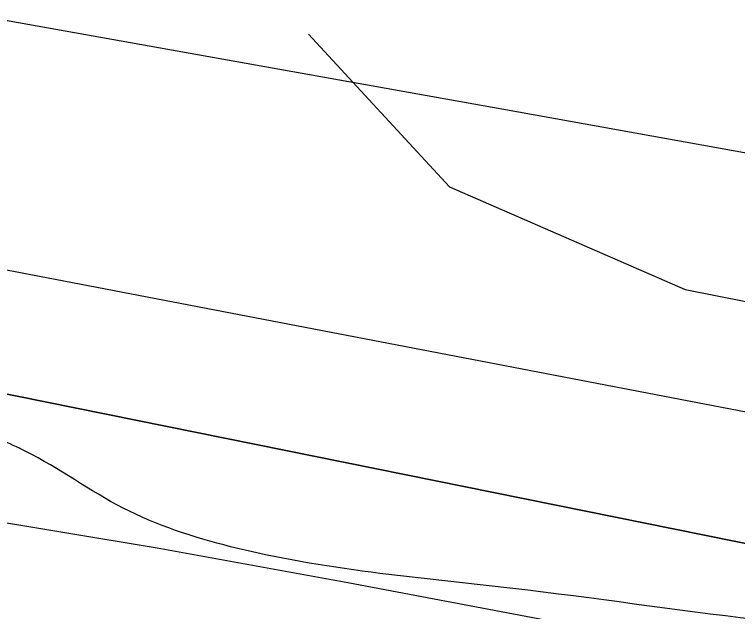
# Model space of a CAD drawing. Extents: x 3329332 to 3367211, y 631066 to 656469.
# Drawn here: x 3338074.1 to 3338183.4, y 648401.2 to 648491.5 of the extents above; entities that cross this region are included whole.
import ezdxf

# ---------------------------------------------------------------- set-up
doc = ezdxf.new("R2010")
doc.units = 0
for name, color, linetype in [('V-RIVR-EDGE', 7, 'Continuous'), ('V-RRAP-FSHR', 7, 'Continuous'), ('V-TOPO-DPTH', 7, 'Continuous'), ('V-TOPO-MINR', 7, 'Continuous'), ('V-TOPO-WATR', 7, 'Continuous')]:
    doc.layers.add(name, color=color, linetype=linetype)

msp = doc.modelspace()

# ---------------------------------------------------------------- linework, layer by layer
at = {"layer": 'V-RIVR-EDGE'}
msp.add_spline([(3343636.8271070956, 646843.3989800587), (3343622.1108212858, 646851.5792317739), (3343608.9428611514, 646858.5922459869), (3343596.5399541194, 646861.3375356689), (3343585.2946953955, 646861.7531449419), (3343568.24393458, 646866.8367453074), (3343554.697763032, 646877.7287245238), (3343538.057816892, 646892.1185805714), (3343529.147033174, 646895.6308411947), (3343519.467360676, 646901.8596239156), (3343506.6900779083, 646910.0350810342), (3343488.8790585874, 646921.325408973), (3343476.1027347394, 646929.8886666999), (3343464.099135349, 646937.2866047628), (3343456.7481843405, 646944.2852351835), (3343449.7850339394, 646951.2829066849), (3343444.7484206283, 646953.23437568), (3343437.386921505, 646955.9671994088), (3343424.9830555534, 646958.3246884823), (3343409.480620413, 646962.2410513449), (3343396.697584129, 646968.089704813), (3343383.5277061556, 646974.3271178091), (3343375.7774475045, 646976.6730998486), (3343358.7228510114, 646980.205497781), (3343342.4448146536, 646984.1237784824), (3343324.996664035, 646985.3303316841), (3343315.3045255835, 646986.5177064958), (3343304.843498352, 646990.4216034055), (3343288.9638107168, 646998.60473188), (3343275.4109267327, 647006.7821068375), (3343264.954694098, 647012.6250067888), (3343248.681452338, 647018.4822905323), (3343233.954618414, 647022.3967355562), (3343209.925364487, 647028.2731976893), (3343162.260410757, 647042.3519666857), (3343147.918500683, 647045.1020509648), (3343128.926818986, 647049.4148447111), (3343116.5229530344, 647051.7723337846), (3343106.4526031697, 647056.8386736), (3343102.5793916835, 647058.7872658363), (3343086.688197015, 647062.3167870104), (3343081.258988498, 647062.3302118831), (3343073.506812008, 647063.9005927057), (3343064.593151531, 647066.249451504), (3343053.7481593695, 647071.7055097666), (3343047.940739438, 647075.5978996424), (3343041.7426421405, 647078.3278466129), (3343029.344529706, 647083.0121393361), (3343020.0488221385, 647087.6887607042), (3343006.4940203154, 647095.090534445), (3342971.6236099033, 647107.974257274), (3342951.4790744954, 647116.5557344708), (3342937.1515482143, 647125.1228278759), (3342928.2455590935, 647130.5740915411), (3342903.0586568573, 647138.7802340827), (3342877.487789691, 647148.5385379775), (3342858.8954156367, 647157.5039801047), (3342849.609297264, 647166.0586075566), (3342844.19159578, 647170.7256397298), (3342831.7934833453, 647175.4099324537), (3342823.655424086, 647177.7568734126), (3342803.887182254, 647181.6837843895), (3342796.52568313, 647184.4166081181), (3342787.2309344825, 647189.4810300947), (3342775.609382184, 647194.5512055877), (3342758.944504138, 647198.858245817), (3342732.97337041, 647203.5761007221), (3342721.3451056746, 647205.9316719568), (3342697.703652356, 647211.8071751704), (3342663.989931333, 647221.973416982), (3342635.705418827, 647232.1262339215), (3342620.593661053, 647237.2050396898), (3342601.9840264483, 647239.1900708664), (3342563.6166981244, 647249.3678197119), (3342526.798654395, 647258.7661316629), (3342490.762924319, 647270.8771300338), (3342457.056874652, 647284.1457767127), (3342444.661638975, 647289.9934712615), (3342438.029712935, 647274.1099479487), (3342415.16769651, 647281.5347357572), (3342391.925550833, 647292.0628873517), (3342329.1699355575, 647319.7520755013), (3342295.0780031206, 647333.7972823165), (3342283.068650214, 647338.8684167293), (3342254.791809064, 647352.1236385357), (3342236.19751717, 647360.3134794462), (3342218.3759497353, 647367.3380006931), (3342205.204153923, 647372.7998124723), (3342191.64743426, 647379.4259849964), (3342179.2579521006, 647387.6004831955), (3342172.2852125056, 647390.720148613), (3342149.820585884, 647402.0219835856), (3342116.8997266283, 647419.1667185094), (3342096.3664316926, 647427.3613540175), (3342074.6726116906, 647436.7222681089), (3342056.4594079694, 647442.1965458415), (3342048.7110671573, 647445.3181290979), (3342046.3909759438, 647448.0384868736), (3342044.4577264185, 647450.3700851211), (3342038.2586702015, 647452.712231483), (3342007.6463951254, 647462.4830013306), (3341964.2482070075, 647476.9390228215), (3341952.242689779, 647483.5613596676), (3341946.042674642, 647485.5157054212), (3341937.125178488, 647486.313361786), (3341928.594524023, 647486.7222586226), (3341922.397385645, 647489.8400062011), (3341906.513862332, 647496.4719322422), (3341894.505468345, 647501.9308672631), (3341878.2379801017, 647510.1149546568), (3341870.0932084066, 647509.7472913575), (3341856.9137412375, 647512.1066982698), (3341848.000080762, 647514.4555570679), (3341827.073231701, 647520.324347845), (3341821.2638939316, 647523.4411365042), (3341814.6789549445, 647526.5598430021), (3341810.025347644, 647526.571350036), (3341806.5332243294, 647525.8043790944), (3341795.289883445, 647526.9955895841), (3341774.7450814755, 647530.5366177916), (3341748.7854547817, 647539.9080799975), (3341739.1000287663, 647543.8100590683), (3341723.2049984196, 647545.7883778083), (3341703.4377155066, 647550.1030893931), (3341688.708963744, 647553.2419331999), (3341675.143613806, 647556.3779002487), (3341665.0684693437, 647559.505237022), (3341655.7785152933, 647566.5086620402), (3341650.35985489, 647570.787893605), (3341641.0583938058, 647573.1377113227), (3341619.3521078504, 647577.4572175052), (3341603.0731125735, 647580.9876975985), (3341588.7244900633, 647581.0231776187), (3341577.8641551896, 647580.2744261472), (3341570.499779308, 647581.843848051), (3341563.913881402, 647584.5747539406), (3341550.35620282, 647590.8131258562), (3341537.182489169, 647595.4993364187), (3341511.9936690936, 647602.9298777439), (3341494.1644303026, 647606.8519941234), (3341474.01126462, 647611.9432658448), (3341452.3126500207, 647619.3651768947), (3341435.647771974, 647623.672217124), (3341426.7293169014, 647624.0820728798), (3341409.6747204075, 647627.6144708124), (3341399.593822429, 647628.4150039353), (3341382.156219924, 647633.887363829), (3341364.3346524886, 647640.9118850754), (3341355.4209920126, 647643.2607438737), (3341344.179568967, 647645.2275555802), (3341336.034797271, 647644.8598922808), (3341320.5266086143, 647646.449451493), (3341290.677468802, 647651.176895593), (3341274.0145085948, 647656.2595370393), (3341268.5862589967, 647656.6607625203), (3341256.951281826, 647656.301729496), (3341232.5255970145, 647658.6889450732), (3341211.979836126, 647661.842172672), (3341186.0144559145, 647668.8868312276), (3341159.6564804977, 647673.9934456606), (3341146.4731776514, 647674.8016501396), (3341117.007043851, 647677.589132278), (3341103.433063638, 647677.2348938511), (3341097.616054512, 647677.2492776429), (3341091.8028810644, 647678.8148638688), (3341087.9296695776, 647680.7634561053), (3341085.2198599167, 647682.7091715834), (3341079.7954459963, 647684.661599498), (3341055.366884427, 647685.8854132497), (3341036.3684902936, 647687.4836027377), (3341024.7306363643, 647685.9611678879), (3341011.1547383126, 647684.8313282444), (3340999.5255146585, 647686.7990988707), (3340985.1855224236, 647690.3247843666), (3340953.8005228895, 647701.2608738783), (3340935.5930726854, 647709.0619552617), (3340923.584678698, 647714.5208902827), (3340917.0016575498, 647718.4151979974), (3340910.7968478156, 647718.4305407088), (3340908.0793667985, 647717.2738513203), (3340903.8135601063, 647717.2843994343), (3340894.5092222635, 647718.4708153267), (3340882.4893212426, 647719.2761430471), (3340860.789747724, 647726.3102534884), (3340855.75697009, 647729.812924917), (3340851.89047104, 647734.4761214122), (3340848.4060190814, 647736.811555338), (3340842.5909277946, 647737.6015403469), (3340826.314809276, 647742.2954222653), (3340811.5946877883, 647748.9244715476), (3340794.9432346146, 647758.6607202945), (3340781.396104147, 647769.1648989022), (3340774.827466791, 647778.8762157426), (3340770.949460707, 647778.8858049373), (3340766.3035247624, 647781.9997168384), (3340765.154506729, 647787.8196027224), (3340765.1631370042, 647791.3098081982), (3340761.6815618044, 647794.8086439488), (3340748.8985255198, 647800.6572974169), (3340736.8843780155, 647803.7894287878), (3340725.2589900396, 647807.3084018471), (3340719.4477344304, 647809.6495892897), (3340716.353959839, 647813.1474661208), (3340707.8348124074, 647818.2099702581), (3340686.534546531, 647829.8967290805), (3340660.9655972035, 647840.4306341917), (3340654.377781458, 647842.3859388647), (3340636.5533372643, 647848.2470582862), (3340626.477233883, 647850.986594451), (3340619.1090223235, 647851.0048139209), (3340608.2458106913, 647849.0926606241), (3340603.203443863, 647848.7173259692), (3340600.494593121, 647851.0508420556), (3340597.786701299, 647853.7721587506), (3340589.6467242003, 647855.343498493), (3340581.5086649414, 647857.6904394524), (3340569.1143881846, 647863.9259346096), (3340561.3708419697, 647868.9865209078), (3340557.892143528, 647873.6487584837), (3340534.6413675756, 647880.686704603), (3340500.541763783, 647891.6295065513), (3340470.702213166, 647900.2349567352), (3340445.522023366, 647911.1557035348), (3340419.5623966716, 647920.5271657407), (3340404.067632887, 647927.5459334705), (3340372.685510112, 647939.6454248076), (3340342.4696659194, 647952.9054412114), (3340306.057642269, 647969.6710058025), (3340282.828921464, 647985.6283659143), (3340275.0940055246, 647994.1791576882), (3340268.900702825, 647998.8481077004), (3340258.823640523, 648001.199843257), (3340240.223595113, 648007.0628805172), (3340208.8366777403, 648017.2233688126), (3340162.736351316, 648036.7275106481), (3340150.3468691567, 648044.9020088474), (3340132.923650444, 648056.1913778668), (3340120.1463676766, 648064.3668349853), (3340103.8769615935, 648071.7753211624), (3340062.4148997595, 648085.063146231), (3340020.562160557, 648097.1885283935), (3340008.159253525, 648099.9338180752), (3339970.575197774, 648113.2120539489), (3339931.446652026, 648129.2087297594), (3339889.974042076, 648138.2307481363), (3339851.5961656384, 648144.1426902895), (3339826.794187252, 648151.1844720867), (3339779.131151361, 648166.0388423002), (3339750.4607560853, 648176.9682193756), (3339726.4410913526, 648186.7226875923), (3339710.1716852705, 648194.1311737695), (3339698.5520508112, 648199.9769504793), (3339684.9905365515, 648204.6641199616), (3339657.470118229, 648210.1614117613), (3339640.4049736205, 648209.4280030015), (3339598.1414197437, 648212.2471294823), (3339566.358071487, 648218.9183712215), (3339519.0713291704, 648229.118175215), (3339492.7200661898, 648236.9393939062), (3339468.307806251, 648244.7558180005), (3339451.6400514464, 648247.899456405), (3339423.72320224, 648249.9075016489), (3339391.1489100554, 648250.3758514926), (3339356.2621980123, 648256.6669639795), (3339323.3125711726, 648262.1776806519), (3339267.0929899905, 648266.970331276), (3339191.493926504, 648276.0767345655), (3339142.6492693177, 648283.5657699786), (3339080.627062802, 648294.1898135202), (3339050.0051985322, 648300.0825772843), (3339012.788806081, 648305.2160414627), (3338936.4160592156, 648315.0999638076), (3338861.5935558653, 648324.5922498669), (3338841.0430003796, 648325.8064744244), (3338779.400923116, 648333.3271541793), (3338716.984203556, 648341.237552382), (3338619.6702238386, 648351.1732563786), (3338573.9260536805, 648357.879019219), (3338540.2008256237, 648363.3916537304), (3338502.213626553, 648370.4660387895), (3338454.128268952, 648371.3605460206), (3338406.04578811, 648373.4184550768), (3338372.6958947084, 648373.8887227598), (3338327.7215722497, 648378.2657641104), (3338302.9100046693, 648381.4295398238), (3338283.518056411, 648380.7018845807), (3338273.82495904, 648381.5014587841), (3338260.6522043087, 648386.5754699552), (3338248.6428514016, 648391.646604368), (3338238.5715426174, 648396.3251435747), (3338223.4501956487, 648397.5259432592), (3338149.397539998, 648404.6895078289), (3338106.754815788, 648410.9997987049), (3338090.4815740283, 648416.8570824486), (3338075.7662471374, 648425.4251347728), (3338068.017906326, 648428.5467180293), (3338061.041331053, 648430.1151810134), (3338050.188667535, 648432.4688344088), (3338042.0563617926, 648437.1425790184), (3338023.077146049, 648446.4967806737), (3338014.178828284, 648455.0504492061), (3338009.5482350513, 648464.3691708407), (3338008.012375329, 648470.5778162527), (3338005.6980376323, 648475.6249776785), (3338000.2832129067, 648481.4554116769), (3337993.311432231, 648484.962877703), (3337977.799407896, 648485.0012344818), (3337963.842421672, 648486.5869580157), (3337952.2227872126, 648492.4327347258), (3337934.79860958, 648503.3343031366), (3337924.3558018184, 648514.6064116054), (3337915.4689910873, 648527.8136874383), (3337906.963268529, 648538.3054000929), (3337897.6704377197, 648544.1454232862), (3337885.6534134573, 648546.1141528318), (3337868.6055294, 648552.3611550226), (3337833.747584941, 648570.2862857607), (3337831.4265348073, 648572.6188429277), (3337828.3413904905, 648579.6069252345), (3337825.256246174, 648586.595007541), (3337821.7775477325, 648591.257245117), (3337805.128012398, 648601.7690950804), (3337772.198522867, 648615.4236245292), (3337745.0716586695, 648623.2467610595), (3337725.3043757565, 648627.561472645), (3337697.3971157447, 648633.4475239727), (3337655.9264236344, 648643.2451435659), (3337633.050982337, 648645.2407228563), (3337587.683105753, 648647.2919194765), (3337530.6735395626, 648646.2694788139), (3337482.1965456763, 648645.6137425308), (3337469.4000845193, 648646.0331874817), (3337459.3258989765, 648649.5483248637), (3337449.6337605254, 648650.7356996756), (3337425.977923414, 648650.7941937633), (3337387.1921090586, 648648.5632820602), (3337346.0785321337, 648645.9503232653), (3337294.491462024, 648642.1998534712), (3337235.915350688, 648634.9764387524), (3337203.720228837, 648631.9536242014), (3337180.834239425, 648629.6833967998), (3337120.3162482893, 648621.3013748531), (3337079.5770471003, 648613.2582486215), (3337041.950798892, 648609.4732577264), (3337018.288249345, 648606.8171475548), (3336982.5914149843, 648599.1493559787), (3336951.5549003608, 648594.1846616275), (3336908.505197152, 648592.7398992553), (3336875.1648929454, 648597.088173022), (3336858.1045429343, 648598.2937673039), (3336851.1308444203, 648601.025632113), (3336844.931788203, 648603.367778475), (3336839.116696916, 648604.1577634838), (3336830.97288414, 648604.1779007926), (3336822.0457987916, 648601.0975510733), (3336811.5607985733, 648595.3064327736), (3336803.0243905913, 648593.38852596), (3336796.0430207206, 648593.017985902), (3336789.068363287, 648595.3620501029), (3336779.3743069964, 648595.773823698), (3336757.2572063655, 648590.787074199), (3336729.690759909, 648577.6699367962), (3336702.1377383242, 648569.9820079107), (3336685.851071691, 648570.4100831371), (3336673.8330885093, 648571.991012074), (3336663.7483548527, 648571.2403427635), (3336652.882266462, 648568.1647876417), (3336636.9603863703, 648559.2846893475), (3336627.2586587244, 648556.5940580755), (3336614.4593208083, 648555.8501012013), (3336584.9759264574, 648551.6571723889), (3336546.1862764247, 648547.8750582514), (3336510.1064360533, 648542.1472286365), (3336477.9017250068, 648535.2464080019), (3336448.4029879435, 648524.8486694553), (3336423.931274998, 648508.6214558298), (3336410.7115332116, 648494.6932371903), (3336400.5932373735, 648480.3695465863), (3336397.4630238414, 648469.1310002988), (3336394.711021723, 648454.0134890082), (3336388.0781367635, 648437.7421650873), (3336381.4500464, 648423.409844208), (3336375.9901524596, 648411.0136496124), (3336372.482686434, 648404.0418689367), (3336364.323530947, 648397.8571965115), (3336361.2134547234, 648394.762463), (3336359.6555398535, 648392.0516944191), (3336357.7011941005, 648385.8516792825), (3336351.0903642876, 648378.4997693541), (3336344.851033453, 648364.5542901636), (3336339.7981185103, 648359.9131488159), (3336331.2597926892, 648357.2196407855), (3336326.2116723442, 648354.5175024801), (3336319.2197543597, 648349.8811557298), (3336309.8904846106, 648340.9847558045), (3336302.5136427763, 648337.5127697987), (3336295.1348831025, 648333.2651825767), (3336286.9699740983, 648324.753706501), (3336280.3696924, 648321.6676032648), (3336267.1739236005, 648317.4343998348), (3336257.8667089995, 648317.457413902), (3336251.6618992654, 648317.4727566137), (3336242.352766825, 648316.7201694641), (3336231.4924319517, 648315.9714179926), (3336219.8584136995, 648316.0001855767), (3336194.6504152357, 648315.6747147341), (3336165.5749588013, 648319.6246397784), (3336148.122013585, 648318.8921899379), (3336131.0530332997, 648316.6075787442), (3336112.040255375, 648312.3887591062), (3336101.9488092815, 648308.9234855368), (3336086.414729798, 648300.0424283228), (3336075.546723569, 648296.1912719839), (3336060.4167463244, 648293.9018661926), (3336047.620285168, 648294.3213111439), (3336032.5056506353, 648298.2367150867), (3336021.6558638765, 648301.7537703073), (3336016.2304910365, 648303.3183976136), (3336006.536434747, 648303.7301712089), (3335978.6195855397, 648305.7382164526), (3335940.2158182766, 648301.1795421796), (3335891.725399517, 648295.0945973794), (3335848.668024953, 648290.5474301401), (3335790.1091741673, 648290.304426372), (3335753.2671574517, 648290.0077231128), (3335726.4993262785, 648286.1958824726), (3335694.691046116, 648282.7843083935), (3335674.8959545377, 648275.8528023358), (3335659.375299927, 648272.4009536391), (3335636.485474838, 648268.5795238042), (3335620.5808552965, 648266.6798364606), (3335591.8816924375, 648265.9751952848), (3335557.760033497, 648267.9985832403), (3335544.1870122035, 648268.0321454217), (3335523.2429025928, 648266.920525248), (3335504.6208020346, 648263.8641485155), (3335489.879584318, 648261.9615844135), (3335466.2323774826, 648265.5102839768), (3335442.1868219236, 648264.7941357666), (3335411.550573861, 648264.8698904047), (3335377.8042495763, 648261.8509115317), (3335309.145322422, 648254.6524287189), (3335266.481501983, 648252.4311062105), (3335243.9861899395, 648251.3233217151), (3335220.7162355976, 648250.6052556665), (3335202.4953605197, 648252.9771285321), (3335190.085741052, 648253.0078139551), (3335171.0777577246, 648250.7279973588), (3335140.040284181, 648245.3755023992), (3335097.7364556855, 648231.9070033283), (3335079.888997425, 648228.4609081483), (3335074.8475895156, 648228.4733741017), (3335068.641820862, 648228.100916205), (3335061.6614099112, 648228.1181767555), (3335052.348441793, 648225.8143871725), (3335042.2617902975, 648224.2881166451), (3335032.1655496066, 648218.883840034), (3335022.075062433, 648215.8063670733), (3335003.0651612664, 648212.7509492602), (3334965.832467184, 648211.2918030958), (3334950.711120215, 648212.4926027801), (3334915.8148189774, 648214.905709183), (3334852.211683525, 648213.5117695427), (3334793.257360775, 648210.1673198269), (3334744.7774901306, 648208.3481817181), (3334710.648159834, 648207.2691648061), (3334677.2905950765, 648204.6370276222), (3334638.509575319, 648204.3451189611), (3334608.649887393, 648204.8067563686), (3334566.769339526, 648205.6859208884), (3334543.1135024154, 648205.7444149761), (3334524.8839970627, 648204.6260823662), (3334499.6721629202, 648202.7494090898), (3334450.4205267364, 648202.4833912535), (3334410.477064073, 648202.5821599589), (3334380.228616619, 648202.6569556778), (3334353.8668055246, 648206.2123676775), (3334344.5576730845, 648205.4597805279), (3334325.5516075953, 648203.9555651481), (3334283.271752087, 648200.1820812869), (3334254.566835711, 648197.1506364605), (3334219.268350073, 648193.7476926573), (3334183.2000167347, 648192.6734703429), (3334158.3779010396, 648191.5714393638), (3334149.457528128, 648191.205693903), (3334137.0402373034, 648188.1339744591), (3334128.501911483, 648185.440466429), (3334111.044171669, 648182.7690135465), (3334081.563654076, 648179.7394865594), (3334057.1293389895, 648178.636496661), (3334040.8436312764, 648179.4523724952), (3334029.993844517, 648182.969427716), (3334019.911028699, 648182.9943596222), (3333987.3213938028, 648177.2578997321), (3333955.1224362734, 648172.6838827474), (3333933.013006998, 648170.799538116), (3333908.970328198, 648171.2467917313), (3333889.5831745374, 648172.4581395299), (3333868.256058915, 648173.2864813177), (3333818.617581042, 648173.4092230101), (3333772.0776723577, 648171.973090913), (3333733.678699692, 648169.3534196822), (3333687.913433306, 648167.5275691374), (3333647.9594225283, 648163.3605311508), (3333617.3135852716, 648159.5582797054), (3333590.539041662, 648153.0318348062), (3333562.604931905, 648148.059469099), (3333531.5645816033, 648141.5435723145), (3333511.0063547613, 648139.6553920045), (3333488.8978844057, 648138.1588479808), (3333475.711704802, 648137.8036506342), (3333461.743211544, 648134.7357668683), (3333439.4028820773, 648130.067855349)], degree=3, dxfattribs=at)
at = {"layer": 'V-RRAP-FSHR'}
msp.add_lwpolyline([(3338118.529, 648488.522), (3338139.83, 648465.421), (3338175.498, 648449.916), (3338226.668, 648439.778), (3338289.448, 648432.185), (3338353.33, 648426.836), (3338418.16, 648414.115), (3338490.589, 648401.8960000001), (3338547.325, 648395.153), (3338607.508, 648391.007), (3338667.343, 648388.647), (3338725.173, 648385.267), (3338795.994, 648378.962), (3338854.419, 648370.555), (3338924.839, 648357.8740000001), (3338983.682, 648353.606), (3339047.005, 648348.253)], dxfattribs=at)
at = {"layer": 'V-TOPO-DPTH'}
for points in [[(3339069.618363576, 648316.1470083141), (3338977.8549211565, 648330.1105584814), (3338832.35557752, 648351.6038482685), (3338813.2956012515, 648354.5330746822), (3338794.260410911, 648357.6101521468), (3338775.2623994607, 648360.9090061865), (3338756.289173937, 648364.355711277), (3338457.764414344, 648420.3863548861), (3338380.30766809, 648434.8213360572), (3338302.826588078, 648449.1235353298), (3338225.3090074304, 648463.2265617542), (3338147.767093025, 648477.1968062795), (3338050.0622762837, 648494.6700795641), (3338021.3284810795, 648499.640736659), (3337992.5599781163, 648504.3936414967), (3337963.7394135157, 648508.8199179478), (3337934.884141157, 648513.0284421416), (3336991.5492798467, 648629.4701559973)], [(3338499.615561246, 648347.5108614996), (3338413.6531906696, 648365.0120850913), (3338327.6856941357, 648382.4880646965), (3338241.7105086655, 648399.9261783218), (3338155.7301972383, 648417.3390479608), (3337988.4401911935, 648451.1805357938), (3337986.097511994, 648451.6332590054), (3337981.395708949, 648452.4432479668), (3337979.036585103, 648452.800513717), (3337910.249906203, 648462.6060680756), (3337873.453461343, 648467.4720895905), (3337836.603127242, 648471.8405135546), (3337799.67195928, 648475.4625411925), (3336997.5850886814, 648535.2778663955)], [(3336997.5850886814, 648535.2778663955), (3337799.67195928, 648475.4625411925), (3337836.603127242, 648471.8405135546), (3337873.453461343, 648467.4720895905), (3337910.249906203, 648462.6060680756), (3337979.036585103, 648452.800513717), (3337981.395708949, 648452.4432479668), (3337986.097511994, 648451.6332590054), (3337988.4401911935, 648451.1805357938), (3338155.7301972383, 648417.3390479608), (3338241.7105086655, 648399.9261783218), (3338327.6856941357, 648382.4880646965), (3338413.6531906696, 648365.0120850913), (3338499.615561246, 648347.5108614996)]]:
    msp.add_lwpolyline(points, dxfattribs=at)
at = {"layer": 'V-TOPO-MINR'}
for points in [[(3339069.618363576, 648316.1470083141), (3338977.8549211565, 648330.1105584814), (3338832.35557752, 648351.6038482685), (3338813.2956012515, 648354.5330746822), (3338794.260410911, 648357.6101521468), (3338775.2623994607, 648360.9090061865), (3338756.289173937, 648364.355711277), (3338457.764414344, 648420.3863548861), (3338380.30766809, 648434.8213360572), (3338302.826588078, 648449.1235353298), (3338225.3090074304, 648463.2265617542), (3338147.767093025, 648477.1968062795), (3338050.0622762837, 648494.6700795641), (3338021.3284810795, 648499.640736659), (3337992.5599781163, 648504.3936414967), (3337963.7394135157, 648508.8199179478), (3337934.884141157, 648513.0284421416), (3336991.5492798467, 648629.4701559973)], [(3339425.7054778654, 648230.1426099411), (3338863.941654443, 648306.7414302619), (3338824.684532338, 648312.3670684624), (3338785.484182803, 648318.3484988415), (3338746.36899212, 648324.8636174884), (3338707.3105740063, 648331.7345283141), (3338705.5661624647, 648332.0536650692), (3338665.6879575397, 648339.4034887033), (3338625.822847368, 648346.8231586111), (3338585.9773793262, 648354.3475979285), (3338546.145006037, 648361.9418835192), (3338008.5252080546, 648465.1748903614), (3337997.580959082, 648467.1942541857), (3337986.618989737, 648469.1075596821), (3337975.630439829, 648470.8617776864), (3337964.624169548, 648472.5099373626), (3336995.3539258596, 648578.4984380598)], [(3339041.480670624, 648234.8329236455), (3338988.5260963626, 648243.6878931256), (3338935.5320642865, 648252.3035755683), (3338882.5117269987, 648260.7597333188), (3338796.5181183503, 648274.275675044), (3338786.4850753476, 648275.911971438), (3338776.4656545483, 648277.6252556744), (3338766.4666670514, 648279.4540216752), (3338756.4813017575, 648281.3597755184), (3338153.2715135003, 648400.0958853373), (3338124.4842036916, 648405.5616494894), (3338095.6519659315, 648410.7687105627), (3338066.752336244, 648415.5877170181), (3338037.8077786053, 648420.1480203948), (3338008.7960536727, 648424.2294266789), (3337979.7397585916, 648427.9314509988), (3337950.6166082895, 648431.0644023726), (3337921.448887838, 648433.8179717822), (3337008.4450349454, 648504.932441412)]]:
    msp.add_lwpolyline(points, dxfattribs=at)
at = {"layer": 'V-TOPO-WATR'}
msp.add_lwpolyline([(3338499.615561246, 648347.5108614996), (3338413.6531906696, 648365.0120850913), (3338327.6856941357, 648382.4880646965), (3338241.7105086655, 648399.9261783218), (3338155.7301972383, 648417.3390479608), (3337988.4401911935, 648451.1805357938), (3337986.097511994, 648451.6332590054), (3337981.395708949, 648452.4432479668), (3337979.036585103, 648452.800513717), (3337910.249906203, 648462.6060680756), (3337873.453461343, 648467.4720895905), (3337836.603127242, 648471.8405135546), (3337799.67195928, 648475.4625411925), (3336997.5850886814, 648535.2778663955)], dxfattribs=at)

doc.saveas('drawing.dxf')
